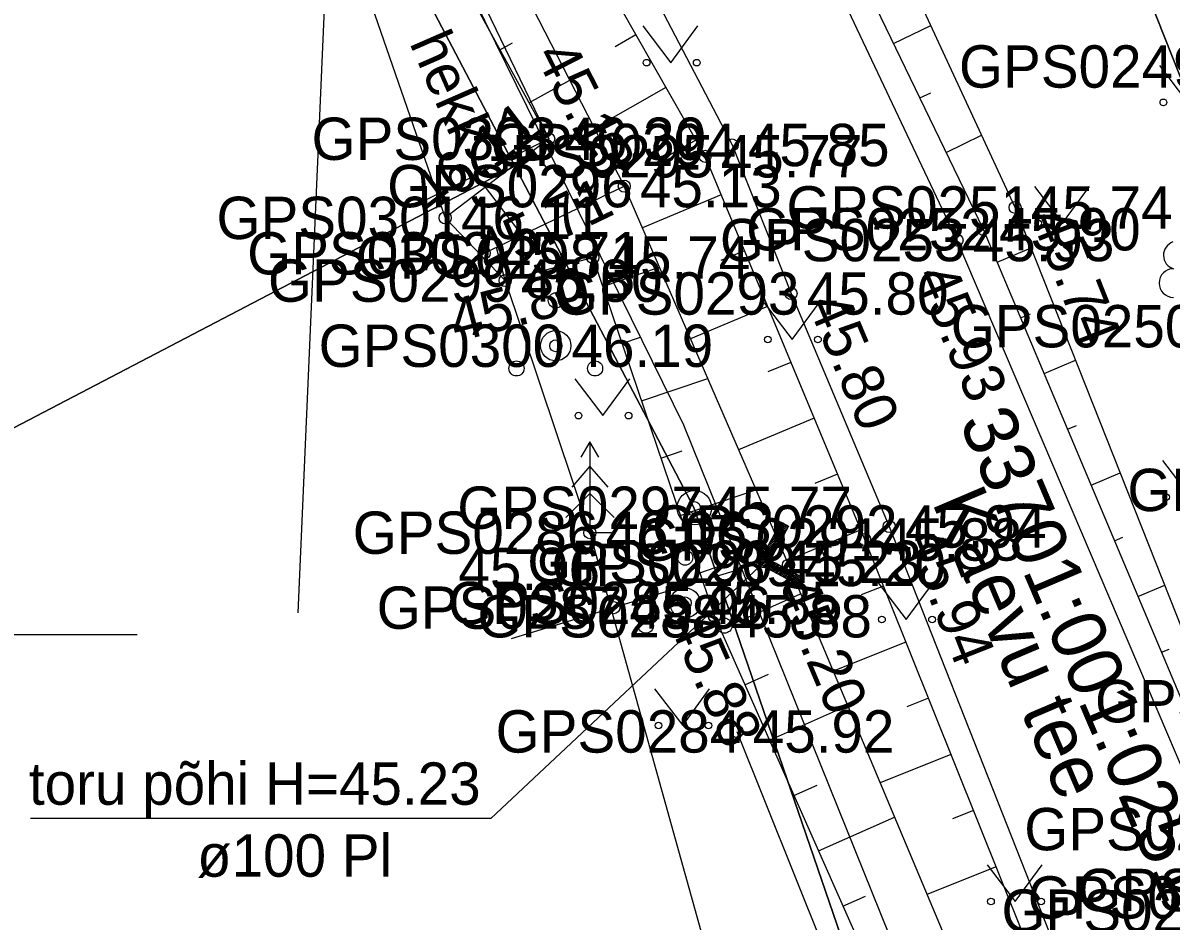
# Model space of a CAD drawing. Extents: x 551623 to 559850, y 6561220 to 6567135.
# Drawn here: x 557150.11 to 557169.09, y 6565395.26 to 6565410.11 of the extents above; entities that cross this region are included whole.
import ezdxf

# ---------------------------------------------------------------- set-up
doc = ezdxf.new("R2010")
doc.units = 0
for name, color, linetype in [('DTRASS', 7, 'Continuous'), ('HALJASTUS', 7, 'Continuous'), ('KORGUS-EH2000', 7, 'Continuous'), ('KTRASS', 7, 'Continuous'), ('MOOTKORG-EH2000', 7, 'Continuous'), ('MOOTMPUNKT', 7, 'Continuous'), ('MOOTNR', 7, 'Continuous'), ('MOOTPIIR', 7, 'Continuous'), ('PIIR', 7, 'Continuous'), ('PIIRIMLEITUD', 7, 'Continuous'), ('PUU', 7, 'Continuous'), ('RELJEEF', 7, 'Continuous'), ('TEE', 7, 'Continuous'), ('VORK', 7, 'Continuous'), ('VTRASS', 7, 'Continuous')]:
    doc.layers.add(name, color=color, linetype=linetype)

msp = doc.modelspace()

# ---------------------------------------------------------------- linework, layer by layer
at = {"layer": 'DTRASS'}
for p, q in [((557162.638, 6565401.857), (557162.272, 6565401.17)), ((557162.701, 6565401.823), (557162.368, 6565401.199)), ((557162.764, 6565401.79), (557162.464, 6565401.229)), ((557162.763, 6565401.79), (557162.506, 6565401.609)), ((557162.738, 6565401.803), (557162.532, 6565401.658)), ((557162.713, 6565401.816), (557162.558, 6565401.707)), ((557162.689, 6565401.83), (557162.584, 6565401.756)), ((557162.664, 6565401.843), (557162.611, 6565401.805)), ((557162.764, 6565401.79), (557162.638, 6565401.857)), ((557162.66, 6565401.595), (557162.401, 6565401.413)), ((557162.686, 6565401.644), (557162.427, 6565401.462)), ((557162.712, 6565401.693), (557162.454, 6565401.511)), ((557162.738, 6565401.742), (557162.48, 6565401.56)), ((557162.555, 6565401.399), (557162.297, 6565401.217)), ((557162.581, 6565401.448), (557162.323, 6565401.266)), ((557162.608, 6565401.497), (557162.349, 6565401.315)), ((557162.634, 6565401.546), (557162.375, 6565401.364)), ((557162.529, 6565401.35), (557162.273, 6565401.169)), ((557162.503, 6565401.301), (557162.297, 6565401.156)), ((557162.477, 6565401.252), (557162.322, 6565401.143)), ((557162.477, 6565401.222), (557162.347, 6565401.13)), ((557162.502, 6565401.209), (557162.371, 6565401.117)), ((557162.464, 6565401.229), (557163.025, 6565400.929)), ((557162.368, 6565401.199), (557158.183, 6565399.926)), ((557162.272, 6565401.17), (557162.958, 6565400.804)), ((557162.368, 6565401.199), (557162.992, 6565400.866)), ((557162.526, 6565401.195), (557162.396, 6565401.104)), ((557162.551, 6565401.182), (557162.421, 6565401.09)), ((557162.576, 6565401.169), (557162.445, 6565401.077)), ((557162.6, 6565401.156), (557162.47, 6565401.064)), ((557162.625, 6565401.143), (557162.495, 6565401.051)), ((557162.65, 6565401.13), (557162.52, 6565401.038)), ((557162.675, 6565401.116), (557162.544, 6565401.025)), ((557162.699, 6565401.103), (557162.569, 6565401.011)), ((557162.724, 6565401.09), (557162.594, 6565400.998)), ((557162.749, 6565401.077), (557162.618, 6565400.985)), ((557162.773, 6565401.064), (557162.643, 6565400.972)), ((557162.798, 6565401.05), (557162.668, 6565400.959)), ((557162.823, 6565401.037), (557162.692, 6565400.945)), ((557162.847, 6565401.024), (557162.717, 6565400.932)), ((557162.872, 6565401.011), (557162.742, 6565400.919)), ((557162.897, 6565400.998), (557162.767, 6565400.906)), ((557162.922, 6565400.985), (557162.791, 6565400.893)), ((557162.946, 6565400.971), (557162.816, 6565400.88)), ((557162.971, 6565400.958), (557162.841, 6565400.866)), ((557162.996, 6565400.945), (557162.865, 6565400.853)), ((557163.02, 6565400.932), (557162.89, 6565400.84)), ((557163.004, 6565400.89), (557162.915, 6565400.827)), ((557162.978, 6565400.841), (557162.939, 6565400.814)), ((557163.025, 6565400.929), (557162.958, 6565400.804))]:
    msp.add_line(p, q, dxfattribs=at)
msp.add_lwpolyline([(557162.368, 6565401.199), (557157.848, 6565396.957), (557150.238, 6565396.957)], dxfattribs=at)
at = {"layer": 'HALJASTUS'}
for p, q in [((557160.358, 6565410.059), (557160.822, 6565409.452)), ((557160.822, 6565409.452), (557161.267, 6565410.059)), ((557168.899, 6565409.403), (557169.363, 6565408.796)), ((557166.832, 6565407.404), (557167.295, 6565406.797)), ((557167.295, 6565406.797), (557167.741, 6565407.404)), ((557162.362, 6565405.483), (557162.825, 6565404.876)), ((557162.825, 6565404.876), (557163.271, 6565405.483)), ((557159.232, 6565404.223), (557159.695, 6565403.616)), ((557159.695, 6565403.616), (557160.141, 6565404.223)), ((557168.948, 6565402.874), (557169.411, 6565402.267)), ((557164.248, 6565400.853), (557164.712, 6565400.246)), ((557164.712, 6565400.246), (557165.157, 6565400.853)), ((557160.553, 6565399.1), (557161.017, 6565398.493)), ((557161.017, 6565398.493), (557161.462, 6565399.1)), ((557161.914, 6565398.395), (557163.461, 6565394.525)), ((557166.051, 6565396.189), (557166.514, 6565395.582)), ((557166.514, 6565395.582), (557166.96, 6565396.189))]:
    msp.add_line(p, q, dxfattribs=at)
msp.add_lwpolyline([(557143.184, 6565427.481), (557143.953, 6565428.095), (557149.258, 6565423.423), (557154.977, 6565416.123), (557158.802, 6565408.194), (557156.675, 6565407.134)], dxfattribs=at)
for centre in [(557160.421, 6565409.452), (557161.249, 6565409.452), (557168.962, 6565408.796), (557166.894, 6565406.797), (557167.723, 6565406.797), (557162.424, 6565404.876), (557163.253, 6565404.876), (557159.294, 6565403.616), (557160.123, 6565403.616), (557169.01, 6565402.267), (557164.311, 6565400.246), (557165.139, 6565400.246), (557160.616, 6565398.493), (557161.444, 6565398.493), (557166.113, 6565395.582), (557166.942, 6565395.582)]:
    msp.add_circle(centre, 0.055, dxfattribs=at)
at = {"layer": 'KORGUS-EH2000'}
for centre in [(557160.051, 6565407.411), (557166.511, 6565407.059), (557157.091, 6565406.886), (557165.551, 6565406.519), (557157.737, 6565406.301), (557158.082, 6565405.849), (557162.808, 6565405.636), (557164.43, 6565401.783), (557162.766, 6565401.147), (557159.878, 6565400.442), (557161.543, 6565400.299)]:
    msp.add_circle(centre, 0.1, dxfattribs=at)
at = {"layer": 'KTRASS'}
msp.add_lwpolyline([(557074.882, 6565496.793), (557106.57, 6565467.178), (557130.902, 6565448.345), (557153.936, 6565428.332), (557155.296, 6565415.026), (557154.654, 6565400.355)], dxfattribs=at)
at = {"layer": 'MOOTMPUNKT'}
for centre in [(557158.802, 6565408.194), (557161.835, 6565408.091), (557161.386, 6565407.904), (557160.051, 6565407.411), (557166.511, 6565407.059), (557157.091, 6565406.886), (557165.985, 6565406.698), (557165.551, 6565406.519), (557157.737, 6565406.301), (557159.531, 6565406.23), (557158.082, 6565405.849), (557162.808, 6565405.636), (557158.919, 6565404.772), (557161.211, 6565402.094), (557159.483, 6565401.681), (557164.43, 6565401.783), (557164.025, 6565401.568), (557162.368, 6565401.199), (557162.766, 6565401.147), (557159.878, 6565400.442), (557161.057, 6565400.519), (557161.543, 6565400.299), (557161.914, 6565398.395)]:
    msp.add_circle(centre, 0.1, dxfattribs=at)
at = {"layer": 'MOOTPIIR'}
msp.add_lwpolyline([(557083.68, 6565476.148), (557106.788, 6565458.587), (557127.204, 6565442.668), (557129.68, 6565440.157), (557133.054, 6565437.26), (557137.649, 6565432.941), (557138.081, 6565432.718), (557143.073, 6565427.619), (557153.99, 6565415.85), (557157.091, 6565406.886), (557158.082, 6565405.849), (557159.483, 6565401.681), (557163.488, 6565387.31), (557164.249, 6565385.957), (557167.544, 6565372.263)], dxfattribs=at)
at = {"layer": 'PIIR'}
msp.add_lwpolyline([(557086.02, 6565487.88), (557133.47, 6565450.53), (557145.33, 6565440.92), (557155.41, 6565430.98), (557162.63, 6565421.27), (557167.88, 6565412.66), (557172.3, 6565401.51), (557178.6, 6565401.44), (557169.97, 6565369.7), (557164.21, 6565393.33), (557161.2, 6565402.1), (557158.24, 6565407.74), (557153.99, 6565415.85), (557147.7, 6565424.25), (557138.51, 6565433.32), (557128.11, 6565441.77), (557080.53, 6565479.22)], dxfattribs=at)
for points in [[(557141.97, 6565474.84), (557191.37, 6565459.67), (557178.6, 6565401.44), (557172.3, 6565401.51), (557167.88, 6565412.66), (557162.63, 6565421.27), (557155.41, 6565430.98), (557145.33, 6565440.92), (557133.47, 6565450.53)], [(557128.11, 6565441.77), (557138.51, 6565433.32), (557147.7, 6565424.25), (557153.99, 6565415.85), (557158.24, 6565407.74), (557099.01, 6565376.8), (557080.13, 6565401.49)], [(557158.24, 6565407.74), (557161.2, 6565402.1), (557164.21, 6565393.33), (557169.97, 6565369.7), (557166.6, 6565354.15), (557109.59, 6565348.17), (557100.49, 6565372.98), (557099.01, 6565376.8)]]:
    msp.add_lwpolyline(points, close=True, dxfattribs=at)
at = {"layer": 'PIIRIMLEITUD'}
msp.add_circle((557161.211, 6565402.094), 0.285, dxfattribs=at)
at = {"layer": 'PUU'}
for p, q in [((557159.483, 6565403.181), (557159.333, 6565402.931)), ((557159.633, 6565402.931), (557159.483, 6565403.181)), ((557159.483, 6565403.181), (557159.483, 6565401.681)), ((557159.483, 6565402.781), (557159.183, 6565402.431)), ((557159.783, 6565402.431), (557159.483, 6565402.781)), ((557159.483, 6565402.331), (557159.083, 6565401.931)), ((557159.883, 6565401.931), (557159.483, 6565402.331)), ((557159.843, 6565401.681), (557159.483, 6565401.681))]:
    msp.add_line(p, q, dxfattribs=at)
for centre, radius in [((557158.919, 6565405.522), 0.125), ((557158.919, 6565404.772), 0.25), ((557158.269, 6565404.397), 0.125), ((557159.569, 6565404.397), 0.125), ((557161.057, 6565401.269), 0.125), ((557161.057, 6565400.519), 0.25), ((557160.407, 6565400.144), 0.125), ((557161.707, 6565400.144), 0.125)]:
    msp.add_circle(centre, radius, dxfattribs=at)
for centre, radius, start, end in [((557169.197, 6565406.268), 0.233, 109.0217, 253.1415), ((557169.13, 6565405.808), 0.238, 90.0016, 269.3953)]:
    msp.add_arc(centre, radius, start, end, dxfattribs=at)
at = {"layer": 'RELJEEF'}
for p, q in [((557164.501, 6565409.77), (557165.118, 6565410.068)), ((557157.994, 6565409.667), (557158.204, 6565409.782)), ((557160.245, 6565409.91), (557159.902, 6565409.715)), ((557158.475, 6565408.79), (557159.152, 6565409.162)), ((557160.74, 6565409.041), (557159.559, 6565408.369)), ((557164.936, 6565408.869), (557165.117, 6565408.956)), ((557165.371, 6565407.969), (557165.958, 6565408.252)), ((557161.234, 6565408.172), (557160.585, 6565407.802)), ((557161.234, 6565408.172), (557160.869, 6565407.964)), ((557158.548, 6565408), (557158.768, 6565407.712)), ((557157.754, 6565407.392), (557158.36, 6565406.6)), ((557161.652, 6565407.265), (557160.35, 6565406.723)), ((557165.806, 6565407.068), (557165.978, 6565407.151)), ((557158.082, 6565405.849), (557157.938, 6565406.397)), ((557162.037, 6565406.342), (557161.65, 6565406.181)), ((557166.214, 6565406.155), (557166.775, 6565406.392)), ((557159.049, 6565406.103), (557158.991, 6565406.324)), ((557159.692, 6565405.754), (557160.632, 6565406.073)), ((557162.421, 6565405.419), (557161.145, 6565404.887)), ((557166.602, 6565405.234), (557166.764, 6565405.302)), ((557160.013, 6565404.807), (557160.318, 6565404.911)), ((557162.806, 6565404.496), (557162.427, 6565404.338)), ((557166.99, 6565404.312), (557167.512, 6565404.532)), ((557160.335, 6565403.86), (557161.43, 6565404.232)), ((557163.19, 6565403.573), (557161.941, 6565403.052)), ((557167.378, 6565403.391), (557167.529, 6565403.454)), ((557160.656, 6565402.913), (557161.008, 6565403.033)), ((557163.575, 6565402.649), (557163.204, 6565402.495)), ((557167.767, 6565402.469), (557168.248, 6565402.672)), ((557160.977, 6565401.966), (557162.228, 6565402.39)), ((557163.959, 6565401.726), (557162.736, 6565401.217)), ((557168.155, 6565401.548), (557168.293, 6565401.606)), ((557161.299, 6565401.019), (557161.697, 6565401.154)), ((557161.64, 6565400.08), (557162.967, 6565400.669)), ((557164.334, 6565400.799), (557163.969, 6565400.653)), ((557168.543, 6565400.626), (557168.985, 6565400.812)), ((557164.706, 6565399.871), (557163.505, 6565399.389)), ((557168.931, 6565399.704), (557169.058, 6565399.758)), ((557162.045, 6565399.166), (557162.438, 6565399.34)), ((557165.078, 6565398.943), (557164.723, 6565398.8)), ((557162.451, 6565398.252), (557163.742, 6565398.824)), ((557165.451, 6565398.015), (557164.28, 6565397.545)), ((557162.856, 6565397.338), (557163.238, 6565397.507)), ((557165.823, 6565397.087), (557165.476, 6565396.948)), ((557163.261, 6565396.423), (557164.517, 6565396.98)), ((557166.196, 6565396.159), (557165.055, 6565395.701)), ((557163.666, 6565395.509), (557164.038, 6565395.674))]:
    msp.add_line(p, q, dxfattribs=at)
for points in [[(557175.242, 6565389.137), (557174.376, 6565389.864), (557170.583, 6565396.78), (557166.511, 6565407.059), (557161.336, 6565418.241), (557160.725, 6565419.178), (557154.99, 6565427.875), (557150.621, 6565433.211), (557143.16, 6565440.757), (557136.092, 6565446.457), (557133.064, 6565447.94), (557126.752, 6565452.556), (557125.152, 6565453.418)], [(557125.152, 6565453.418), (557125.947, 6565452.118), (557132.596, 6565447.038), (557142.519, 6565439.967), (557149.918, 6565432.725), (557154.282, 6565427.204), (557160.195, 6565418.687), (557165.985, 6565406.698), (557170.639, 6565395.65), (557173.834, 6565389.585), (557174.998, 6565388.284), (557175.872, 6565387.689), (557177.049, 6565387.635), (557178.36, 6565388.371), (557179.653, 6565389.884), (557183.254, 6565406.627), (557187.079, 6565423.683), (557189.824, 6565436.727), (557192.268, 6565448.585), (557190.487, 6565450.1)], [(557168.845, 6565388.684), (557168.904, 6565389.41), (557164.025, 6565401.568), (557161.386, 6565407.904), (557156.265, 6565416.907), (557150.349, 6565424.336), (557145.596, 6565429.355)], [(557145.029, 6565428.582), (557149.533, 6565423.711), (557155.404, 6565416.455), (557160.051, 6565407.411)], [(557144.215, 6565427.953), (557148.677, 6565422.927), (557154.688, 6565415.695), (557158.802, 6565408.194), (557157.091, 6565406.886)], [(557157.737, 6565406.301), (557160.051, 6565407.411), (557162.766, 6565401.147), (557168.006, 6565388.676), (557168.067, 6565388.559)], [(557158.082, 6565405.849), (557159.531, 6565406.23), (557161.543, 6565400.299), (557166.994, 6565388.002)]]:
    msp.add_lwpolyline(points, dxfattribs=at)
at = {"layer": 'TEE'}
for points in [[(557096.654, 6565474.678), (557112.059, 6565462.242), (557122.321, 6565454.405), (557132.372, 6565446.642), (557141.846, 6565439.442), (557149.584, 6565432.342), (557154.088, 6565426.972), (557159.866, 6565418.534), (557165.551, 6565406.519), (557170.276, 6565395.431), (557172.192, 6565391.611), (557173.466, 6565389.755), (557175.4, 6565387.705), (557176.732, 6565386.4), (557178.242, 6565386.456), (557179.574, 6565387.317), (557180.086, 6565389.52), (557183.949, 6565406.402), (557187.711, 6565423.596), (557190.608, 6565436.491), (557193.198, 6565447.833), (557192.45, 6565448.786)], [(557144.791, 6565429.513), (557145.16, 6565429.837), (557145.495, 6565430.605), (557146.525, 6565430.909), (557151.594, 6565425.189), (557157.06, 6565417.237), (557161.835, 6565408.091), (557162.808, 6565405.636), (557164.43, 6565401.783), (557169.329, 6565389.362), (557168.924, 6565388.067), (557173.251, 6565380.787)]]:
    msp.add_lwpolyline(points, dxfattribs=at)
at = {"layer": 'VORK'}
msp.add_line((557148, 6565400), (557152, 6565400), dxfattribs=at)
at = {"layer": 'VTRASS'}
msp.add_lwpolyline([(557074.832, 6565487.185), (557086.837, 6565478.124), (557098.322, 6565467.615), (557113.182, 6565455.735), (557132.832, 6565440.255), (557143.572, 6565430.685), (557150.882, 6565422.295), (557154.292, 6565417.165), (557161.032, 6565403.465), (557169.662, 6565382.045), (557172.292, 6565370.285), (557172.182, 6565358.175), (557171.032, 6565351.615), (557169.532, 6565344.075), (557162.002, 6565307.055), (557155.322, 6565276.245), (557152.172, 6565261.595), (557151.382, 6565257.755)], dxfattribs=at)

# ---------------------------------------------------------------- texts
at = {"layer": 'DTRASS'}
for s, p in [('toru põhi H=45.23', (557150.21, 6565397.183)), ('ø100 Pl', (557152.989, 6565395.993))]:
    msp.add_text(s, height=0.7, dxfattribs=at).set_placement(p)
at = {"layer": 'HALJASTUS'}
msp.add_text('hekk', height=0.7, rotation=293.6117, dxfattribs=at).set_placement((557156.493, 6565409.782))
at = {"layer": 'KORGUS-EH2000'}
for s, rotation, p in [(' 45.13', 297.1998, (557158.447, 6565409.808)), (' 46.11', 37.3986, (557156.651, 6565406.727)), (' 45.71', 25.6316, (557157.573, 6565405.832)), (' 45.74', 291.611, (557166.673, 6565407.123)), (' 45.80', 14.7089, (557157.02, 6565404.761)), (' 45.93', 293.0804, (557164.746, 6565406.176)), (' 45.80', 292.8336, (557162.969, 6565405.704)), (' 45.94', 291.5246, (557164.593, 6565401.848)), (' 45.20', 292.7897, (557162.444, 6565401.012)), (' 45.88', 293.9067, (557160.661, 6565400.447))]:
    msp.add_text(s, height=0.7, rotation=rotation, dxfattribs=at).set_placement(p)
msp.add_text(' 45.96', height=0.7, dxfattribs=at).set_placement((557157.049, 6565400.732))
at = {"layer": 'MOOTKORG-EH2000'}
for s, p in [(' 46.30', (557158.802, 6565407.844)), (' 45.85', (557161.835, 6565407.741)), (' 45.77', (557161.386, 6565407.554)), (' 45.13', (557160.051, 6565407.061)), (' 45.74', (557166.511, 6565406.709)), (' 46.11', (557157.091, 6565406.536)), (' 45.90', (557165.985, 6565406.348)), (' 45.93', (557165.551, 6565406.169)), (' 45.71', (557157.737, 6565405.951)), (' 45.74', (557159.531, 6565405.88)), (' 45.80', (557158.082, 6565405.499)), (' 45.80', (557162.808, 6565405.286)), (' 46.19', (557158.919, 6565404.422)), (' 45.77', (557161.211, 6565401.744)), (' 46.06', (557159.483, 6565401.331)), (' 45.94', (557164.43, 6565401.433)), (' 45.88', (557164.025, 6565401.218)), (' 45.23', (557162.368, 6565400.849)), (' 45.20', (557162.766, 6565400.797)), (' 45.85', (557161.057, 6565400.169)), (' 45.96', (557159.878, 6565400.092)), (' 45.88', (557161.543, 6565399.949)), (' 45.92', (557161.914, 6565398.045))]:
    msp.add_text(s, height=0.7, dxfattribs=at).set_placement(p)
at = {"layer": 'MOOTNR'}
for s, p in [('GPS0249 ', (557165.584, 6565409.039)), ('GPS0303 ', (557154.882, 6565407.844)), ('GPS0294 ', (557157.845, 6565407.741)), ('GPS0295 ', (557157.467, 6565407.554)), ('GPS0296 ', (557156.132, 6565407.061)), ('GPS0251 ', (557162.731, 6565406.709)), ('GPS0301 ', (557153.311, 6565406.536)), ('GPS0252 ', (557162.065, 6565406.348)), ('GPS0253 ', (557161.632, 6565406.169)), ('GPS0302 ', (557153.818, 6565405.951)), ('GPS0298 ', (557155.611, 6565405.88)), ('GPS0299 ', (557154.162, 6565405.499)), ('GPS0293 ', (557158.888, 6565405.286)), ('GPS0250 ', (557165.448, 6565404.745)), ('GPS0300 ', (557154.999, 6565404.422)), ('GPS0486 ', (557168.368, 6565402.038)), ('GPS0297 ', (557157.291, 6565401.744)), ('GPS0286 ', (557155.563, 6565401.331)), ('GPS0292 ', (557160.51, 6565401.433)), ('GPS0291 ', (557160.245, 6565401.218)), ('GPS0290 ', (557158.448, 6565400.849)), ('GPS0289 ', (557158.847, 6565400.797)), ('GPS0285 ', (557157.137, 6565400.169)), ('GPS0287 ', (557155.959, 6565400.092)), ('GPS0288 ', (557157.623, 6565399.949)), ('GPS0484 ', (557167.832, 6565398.545)), ('GPS0284 ', (557157.925, 6565398.045)), ('GPS0256 ', (557166.663, 6565396.43)), ('GPS0257 ', (557167.539, 6565395.424)), ('GPS0255 ', (557166.72, 6565395.3)), ('GPS0254 ', (557166.286, 6565395.082))]:
    msp.add_text(s, height=0.7, dxfattribs=at).set_placement(p)
at = {"layer": 'PIIR'}
for s, p in [('33701:001:0251', (557165.579, 6565403.515)), ('Kaevu tee', (557165.131, 6565402.186))]:
    msp.add_text(s, height=0.9, rotation=293.0804, dxfattribs=at).set_placement(p)

doc.saveas('drawing.dxf')
